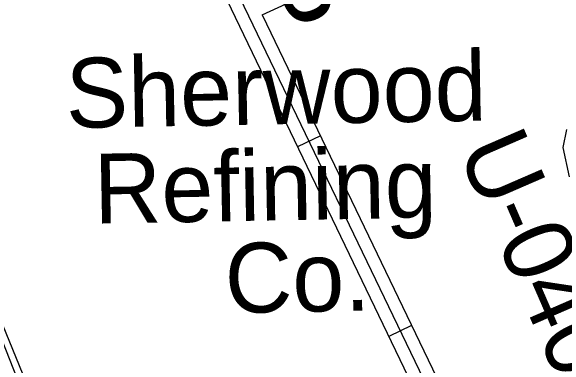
# Model space of a CAD drawing. Extents: x 3651524 to 3689615, y 505651 to 531377.
# Drawn here: x 3678446 to 3679103, y 515048 to 515470 of the extents above; entities that cross this region are included whole.
import ezdxf

# ---------------------------------------------------------------- set-up
doc = ezdxf.new("R2010")
doc.units = 0
for name, color, linetype in [('V-BLDG-IDEN', 7, 'Continuous'), ('V-RIVR-RANG-IDEN', 7, 'Continuous'), ('V-ROAD-CNTR', 7, 'Continuous'), ('V-SITE-VEGE', 7, 'Continuous'), ('V-SURV-IDEN', 7, 'Continuous')]:
    doc.layers.add(name, color=color, linetype=linetype)

msp = doc.modelspace()

# ---------------------------------------------------------------- linework, layer by layer
at = {"layer": 'V-ROAD-CNTR'}
for p, q in [((3678813.001, 515321.162), (3678785.962, 515308.164)), ((3678921.314, 515095.845), (3678894.276, 515082.847))]:
    msp.add_line(p, q, dxfattribs=at)
for points in [[(3678444.25, 516031.429), (3678670.096, 515583.818), (3678992.725, 514912.671)], [(3678430.858, 516024.672), (3678656.639, 515577.19), (3678972.393, 514920.346)], [(3678119.415, 515870.729), (3678561.859, 514787.298), (3678558.993, 514792.406), (3678564.799, 514793.411), (3678968.426, 514918.708)], [(3678743.795, 515465.127), (3679133.178, 515644.318)], [(3678743.795, 515465.127), (3679001.527, 514928.983)]]:
    msp.add_lwpolyline(points, dxfattribs=at)
at = {"layer": 'V-SITE-VEGE'}
for points in [[(3679105.173, 515328.898), (3679100.798, 515307.548), (3679108.249, 515272.613)], [(3678514.061, 514877.351), (3678428.641, 515093.673)]]:
    msp.add_lwpolyline(points, dxfattribs=at)

# ---------------------------------------------------------------- texts
at = {"layer": 'V-BLDG-IDEN'}
for s, p in [('Sherwood', (3678511.216, 515330.552)), ('Refining', (3678544.583, 515216.951)), ('Co.', (3678700.095, 515110.58))]:
    msp.add_text(s, height=82.9998, rotation=1.0368, dxfattribs=at).set_placement(p)
at = {"layer": 'V-RIVR-RANG-IDEN'}
msp.add_text('U-040', height=83, rotation=293.487326, dxfattribs=at).set_placement((3678975.09, 515304.703))
at = {"layer": 'V-SURV-IDEN'}
msp.add_text('915+98.8', height=100, rotation=295.179543, dxfattribs=at).set_placement((3678548.287, 515951.528))

doc.saveas('drawing.dxf')
